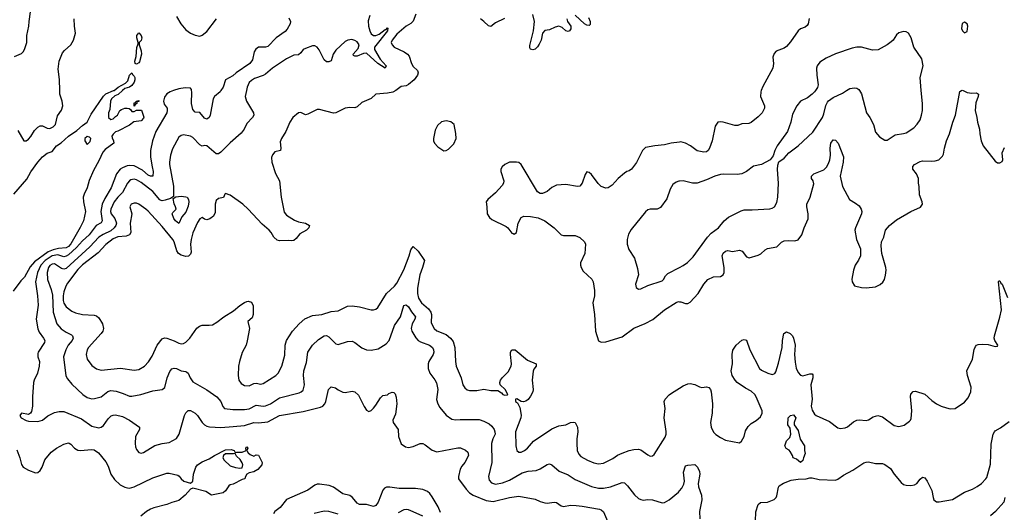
# Model space of a CAD drawing. Header units: inches. Extents: x 2001573 to 2220545, y 644482 to 846830.
# Tile 715 of 755: x 2144374 to 2152768, y 796404 to 800604. Entities that reach past the tile are written whole.
import ezdxf

# ---------------------------------------------------------------- set-up
doc = ezdxf.new("R2010")
doc.units = ezdxf.units.IN
doc.header["$MEASUREMENT"] = 0
for name, color, linetype in [('C1749', 7, 'Continuous'), ('C1759', 7, 'Continuous'), ('C1840', 7, 'Continuous'), ('C1850', 7, 'Continuous')]:
    doc.layers.add(name, color=color, linetype=linetype)

msp = doc.modelspace()

# ---------------------------------------------------------------- linework, layer by layer
at = {"layer": 'C1749', "color": 5}
for points, elevation in [([(2145250.5, 800000), (2145213.9, 799966.1), (2145185.4, 799954.6), (2145155.8, 799930), (2145149.1, 799910), (2145142.5, 799837.5), (2145130.5, 799809.5), (2145130.7, 799770), (2145150, 799753.4), (2145170, 799759.1), (2145190, 799779.1), (2145209, 799790), (2145229.2, 799830), (2145241, 799839), (2145270, 799850.7), (2145290.8, 799850.8), (2145307.1, 799847.1), (2145318.8, 799838.8), (2145330, 799822), (2145350, 799822), (2145370, 799834), (2145414, 799834), (2145432.3, 799772.3), (2145430, 799764), (2145410, 799740.9), (2145346.4, 799733.6), (2145310, 799705.2), (2145210, 799654), (2145190, 799649), (2145170.6, 799629.4), (2145161, 799610), (2145162, 799598), (2145174.8, 799570), (2145177.3, 799550), (2145103.5, 799496.5), (2145084.5, 799475.5), (2145050, 799400.7), (2145002.7, 799317.3), (2144966, 799234), (2144950.2, 799170), (2144923.8, 799116.2), (2144916.9, 799090), (2144919, 799050), (2144936.2, 798970), (2144917.6, 798890), (2144890, 798831.1), (2144810, 798693.7), (2144790, 798671.8), (2144770, 798659.9), (2144705.9, 798654.1), (2144658.4, 798641.6), (2144615.8, 798624.2), (2144501, 798539), (2144463.6, 798496.4), (2144414.8, 798410), (2144382.8, 798377.2), (2144318.6, 798290)], 220), ([(2144323.3, 799116.7), (2144436.1, 799243.9), (2144470, 799305.7), (2144529.8, 799390), (2144570, 799436.1), (2144610, 799467), (2144650, 799479.1), (2144688, 799530), (2144727, 799553), (2144790, 799611.7), (2144862, 799658), (2144910, 799702), (2144949.3, 799730), (2144982.6, 799797.4), (2145090, 799951.4), (2145110, 799971.2), (2145174.8, 800000)], 220), ([(2144358, 799658), (2144410, 799571), (2144430, 799570.8), (2144450, 799584.9), (2144470, 799608), (2144500.9, 799659.1), (2144530, 799688.5), (2144550, 799698.4), (2144570, 799698), (2144610, 799678.7), (2144630, 799677.4), (2144659.6, 799690), (2144679.1, 799710), (2144696.8, 799783.2), (2144730, 799834), (2144743, 799870), (2144736.3, 799910), (2144717.6, 799970), (2144716.5, 800000)], 240), ([(2145685.7, 800000), (2145657.2, 799990), (2145630, 799971.9), (2145610, 799944.8), (2145600.1, 799910), (2145605, 799885), (2145631.2, 799850), (2145632.7, 799830), (2145627.6, 799810), (2145536.3, 799650), (2145507.5, 799570), (2145490.2, 799490), (2145490.8, 799430.8), (2145502.6, 799350), (2145513, 799310), (2145510.4, 799270), (2145490.2, 799269.8), (2145470, 799278), (2145419.9, 799319.9), (2145350, 799357.8), (2145310, 799360.9), (2145290, 799357.6), (2145250, 799341.5), (2145231.5, 799328.5), (2145199, 799290), (2145154.5, 799170), (2145100.9, 799079.1), (2145077.5, 799030), (2145066.1, 798970), (2145077.5, 798890), (2145067.8, 798872.2), (2145026.3, 798850), (2144965.7, 798770), (2144910, 798719.9), (2144859.5, 798660.5), (2144790, 798600.7), (2144770, 798587.4), (2144750, 798582.3), (2144699.4, 798599.4), (2144650, 798591), (2144590.4, 798550), (2144554, 798510), (2144525.5, 798450), (2144508.4, 798370), (2144525.7, 798250), (2144531.8, 798170), (2144516.2, 798050), (2144529.4, 797969.4), (2144541.5, 797941.5), (2144578.7, 797890), (2144588.4, 797870), (2144586.6, 797853.4), (2144532.4, 797770), (2144530, 797758), (2144530.4, 797730), (2144542, 797690), (2144541.1, 797650), (2144527, 797590), (2144496.5, 797530), (2144491.6, 797510), (2144482.3, 797390), (2144483.8, 797310), (2144474.9, 797265.1), (2144466, 797250), (2144450, 797237.2), (2144390, 797248.7), (2144376, 797230), (2144386, 797210), (2144430, 797187.7), (2144450, 797182), (2144530, 797179.3), (2144569, 797190), (2144614.1, 797225.9), (2144670, 797254.6), (2144710, 797263.6), (2144750, 797263.2), (2144901.2, 797201.2), (2144990, 797138.6), (2145050, 797123.9), (2145070, 797129.1), (2145090, 797143.1), (2145130, 797201.3), (2145153.6, 797226.4), (2145170, 797233.7), (2145190, 797234.3), (2145250, 797219.7), (2145310.5, 797190), (2145396.3, 797130), (2145395.5, 797110), (2145362.4, 797050), (2145357.6, 796990), (2145361.4, 796961.4), (2145370, 796938.8), (2145390, 796914), (2145410, 796907.3), (2145430, 796913), (2145525.9, 796974.1), (2145587.8, 796992.2), (2145650, 797000.3), (2145710, 797033.1), (2145734.1, 797070), (2145779.8, 797230), (2145790, 797252.7), (2145810, 797272.7), (2145830, 797272.2), (2145870, 797248.9), (2145890, 797228.5), (2145930, 797168.7), (2145950, 797148.8), (2145970, 797137.4), (2145992.4, 797132.4), (2146088.4, 797128.4), (2146194.5, 797134.5), (2146290, 797144.8), (2146370, 797170.8), (2146410, 797167.8), (2146490, 797176.6), (2146589.9, 797230.1), (2146790, 797263.2), (2146940, 797300), (2146958.9, 797310), (2146975.3, 797330), (2146983.8, 797350), (2147007.4, 797452.6), (2147030, 797474.4), (2147066.1, 797466.1), (2147090, 797448.2), (2147130, 797428.2), (2147150, 797426), (2147210, 797435.8), (2147230.3, 797430.3), (2147262.3, 797402.3), (2147310, 797306.8), (2147330, 797276), (2147350, 797262.8), (2147370, 797273.4), (2147390, 797292.4), (2147410, 797316.4), (2147450, 797380.4), (2147470, 797400.4), (2147510, 797407), (2147522.6, 797417.4), (2147550, 797428.5), (2147564.9, 797424.9), (2147574.4, 797414.4), (2147584.9, 797384.9), (2147589.4, 797330), (2147578.7, 797241.3), (2147555.3, 797190), (2147559.5, 797170), (2147601, 797110), (2147603.8, 797050), (2147626.9, 796986.9), (2147663.8, 796963.8), (2147690, 796957), (2147730, 796964.9), (2147787.9, 796992), (2147810, 796990.2), (2147830, 796979.6), (2147890, 796932.7), (2147930, 796919.7), (2148110, 796955.2), (2148133, 796953), (2148174.5, 796934.5), (2148195.9, 796915.9), (2148199.7, 796890), (2148170.2, 796830), (2148142.8, 796797.2), (2148130, 796771.6), (2148114, 796710), (2148116.5, 796690), (2148180.8, 796600.8), (2148209.6, 796569.6), (2148239.5, 796550), (2148350, 796504.5), (2148410, 796497.4), (2148549.2, 796529.2), (2148630, 796540.7), (2148770, 796516.9), (2148810, 796496.5), (2148850, 796485.2), (2148870, 796483.6), (2148931.6, 796491.5), (2148950, 796486.7), (2148990, 796458.4), (2149010, 796454), (2149070, 796464.6), (2149117.4, 796462.6), (2149170, 796457.6), (2149318, 796430), (2149330, 796425.5), (2149350, 796407.3), (2149385.5, 796330)], 240), ([(2146307.6, 800000), (2146296.5, 799950), (2146308, 799910), (2146366.5, 799810), (2146371.3, 799788.7), (2146360.4, 799770), (2146310, 799718.4), (2146287.5, 799670), (2146263.3, 799636.7), (2146170, 799554.9), (2146090, 799473.6), (2146070, 799461.6), (2146050, 799459.9), (2145970, 799528.5), (2145950, 799531.1), (2145930, 799526), (2145910, 799537.7), (2145850, 799599.8), (2145830, 799611.9), (2145770, 799621.3), (2145750, 799618), (2145730, 799602.9), (2145678, 799502), (2145661.2, 799450), (2145651, 799390), (2145651.1, 799368.9), (2145685.2, 799185.2), (2145684.5, 799095.5), (2145660, 799080), (2145615, 799065), (2145590, 799059), (2145581.6, 799061.6), (2145568.3, 799068.4), (2145510, 799138.3), (2145410, 799217.3), (2145370, 799239.4), (2145350, 799244.6), (2145321.3, 799238.7), (2145309.2, 799230.8), (2145294.4, 799210), (2145250.1, 799130), (2145210.1, 799090), (2145178.6, 799050), (2145150.7, 798990), (2145148.1, 798970), (2145154.6, 798950), (2145185.7, 798910), (2145198.4, 798870), (2145194.1, 798850), (2145180.3, 798830), (2145150, 798804.2), (2145085.9, 798774.1), (2145050, 798749.4), (2144972, 798668), (2144770, 798483), (2144750, 798476.9), (2144730, 798481.8), (2144670, 798523.4), (2144650, 798521.2), (2144630, 798507.4), (2144619.1, 798490), (2144608.3, 798450), (2144610.1, 798390.1), (2144643.6, 798303.6), (2144654.8, 798254.8), (2144660.8, 798110), (2144690, 798010.4), (2144728.4, 797968.4), (2144770, 797940.5), (2144817, 797917), (2144824.2, 797910), (2144830.1, 797890.1), (2144821.9, 797870), (2144788.9, 797830), (2144766.4, 797790), (2144748.5, 797730), (2144767.2, 797567.2), (2144781.3, 797541.3), (2144818, 797498), (2144912.2, 797410), (2144950, 797383.1), (2144990, 797372.9), (2145013.4, 797373.4), (2145070, 797389.2), (2145126.9, 797433.1), (2145150, 797441.7), (2145196, 797436), (2145257.9, 797417.9), (2145310, 797394.7), (2145330, 797393.4), (2145407.4, 797407.4), (2145510, 797440.7), (2145589.7, 797450.3), (2145611.9, 797468.1), (2145632.7, 797550), (2145655.2, 797604.8), (2145670, 797626.7), (2145690, 797633.4), (2145710, 797629), (2145750, 797610.3), (2145790, 797605.7), (2145799.1, 797599.1), (2145810, 797590.3), (2145827.8, 797550), (2145850, 797517.2), (2145970, 797447.5), (2146054, 797390), (2146089, 797350), (2146105.9, 797305.9), (2146120.7, 797290), (2146190, 797279.7), (2146290, 797281.4), (2146330, 797287.1), (2146390, 797317), (2146450, 797308.8), (2146470, 797312.7), (2146511.2, 797330), (2146590, 797379.3), (2146756.2, 797423.8), (2146773.2, 797430), (2146790, 797446.8), (2146801.6, 797490), (2146795, 797570), (2146796.4, 797610), (2146819.8, 797680.2), (2146831.6, 797768.4), (2146870, 797830.3), (2146921.3, 797878.7), (2146970, 797908.5), (2146990, 797910.3), (2147010, 797900.3), (2147070, 797840.3), (2147090, 797835.6), (2147170, 797861.3), (2147210, 797862), (2147232.4, 797852.4), (2147290, 797806.4), (2147330, 797788.7), (2147370, 797786.4), (2147430, 797799.3), (2147499.1, 797840.9), (2147525.1, 797870), (2147570, 797997.6), (2147620.2, 798070), (2147650, 798166.7), (2147670, 798173.6), (2147690, 798156.9), (2147713.3, 798113.3), (2147749.3, 798070), (2147743.5, 798050), (2147719, 798010), (2147712.3, 797972.3), (2147718, 797950), (2147750, 797892.9), (2147770, 797870.2), (2147790, 797856.3), (2147869.3, 797829.3), (2147893.4, 797810), (2147902.6, 797790), (2147904.6, 797770), (2147898.3, 797750), (2147863.2, 797690), (2147857.3, 797670), (2147855.6, 797630), (2147870.3, 797590), (2147913.9, 797533.9), (2147928, 797508), (2147940.3, 797450), (2147926.7, 797366.7), (2147938, 797330), (2147957, 797297), (2148011.2, 797231.2), (2148059, 797199), (2148090, 797192.9), (2148130, 797196.9), (2148290, 797196.5), (2148330, 797182.6), (2148377.5, 797157.5), (2148398.1, 797138.1), (2148418, 797110), (2148425.7, 797090), (2148426.4, 797070), (2148407.7, 797030), (2148396.5, 796990), (2148398.5, 796830), (2148371.5, 796710), (2148377.8, 796677.8), (2148396.2, 796656.2), (2148430, 796645.4), (2148490, 796654.7), (2148550, 796677.8), (2148659.2, 796740.8), (2148710, 796754.3), (2148778.2, 796761.8), (2148810, 796775.3), (2148870, 796811.8), (2148890, 796817.6), (2148910, 796808.4), (2148974.6, 796754.6), (2149050, 796722.4), (2149110, 796683.5), (2149250, 796622.9), (2149310, 796610.1), (2149350.6, 796609.4), (2149410, 796621.8), (2149510, 796659.5), (2149530, 796655.8), (2149556.5, 796630), (2149614.5, 796554.5), (2149650, 796523.1), (2149670, 796512.2), (2149690, 796506.7), (2149730, 796513.4), (2149770, 796511.6), (2149850, 796486), (2149870, 796488.4), (2149910, 796511.5), (2149990, 796577.4), (2150000, 796588.2)], 260), ([(2147580.8, 800000), (2147580.3, 799999.7), (2147554, 799986), (2147510, 799977.2), (2147410.3, 799969.7), (2147370, 799932.3), (2147290, 799898.4), (2147250, 799861.3), (2147230, 799852.8), (2147190, 799855.1), (2147150, 799850.8), (2147070, 799811), (2147050, 799808.5), (2146930, 799839.7), (2146910, 799839.7), (2146830, 799798), (2146810, 799792.3), (2146772.4, 799812.4), (2146750, 799809.7), (2146703.1, 799770), (2146678.3, 799730), (2146644, 799650), (2146605.3, 799590), (2146596.1, 799563.9), (2146600.9, 799510), (2146596.3, 799490), (2146550, 799477.6), (2146528.4, 799451.6), (2146520.7, 799430), (2146522.6, 799390), (2146554.2, 799294.2), (2146590.2, 799230), (2146604.2, 799090), (2146630, 798963), (2146650, 798938.4), (2146716.2, 798896.2), (2146750, 798882), (2146812, 798870), (2146846, 798850), (2146838.8, 798830), (2146818.8, 798810), (2146762.8, 798777.2), (2146730, 798738), (2146710, 798722), (2146690, 798718), (2146662.7, 798722.7), (2146590, 798718.9), (2146570, 798724.7), (2146539.7, 798750), (2146518.7, 798790), (2146502.4, 798810), (2146441.4, 798861.4), (2146321, 798990), (2146275.6, 799030), (2146170, 799107.1), (2146130, 799122.7), (2146123.4, 799116.6), (2146111.8, 799088.2), (2146070, 799079.7), (2146050, 799063.7), (2146039.6, 799030), (2146041.1, 798958.9), (2146026, 798930), (2145995.1, 798904.9), (2145970, 798897.4), (2145950, 798902.4), (2145930, 798917), (2145910, 798905.6), (2145890, 798875.6), (2145850, 798788), (2145835.2, 798730), (2145830.1, 798690), (2145836.9, 798623.1), (2145830, 798605.2), (2145812.2, 798587.8), (2145790, 798585.6), (2145750, 798595.8), (2145728.4, 798610), (2145714.3, 798634.3), (2145692.2, 798710), (2145680.7, 798730), (2145590, 798840.3), (2145470, 798970.9), (2145450, 798989.7), (2145389.2, 799030), (2145370, 799040.7), (2145350, 799040.7), (2145324, 799030), (2145313.4, 799010), (2145329.1, 798949.1), (2145317, 798870), (2145321.5, 798790), (2145311.8, 798770), (2145282.6, 798757.4), (2145210, 798753.4), (2145170, 798735.6), (2145110, 798686.3), (2145044.6, 798615.4), (2144910, 798515.4), (2144870, 798474.6), (2144781.2, 798358.8), (2144766.6, 798333.4), (2144750, 798282.9), (2144744.2, 798250), (2144744.5, 798210), (2144750, 798186.3), (2144770, 798157.1), (2144819.7, 798119.7), (2144850, 798104.7), (2144910, 798091), (2145010, 798084.2), (2145030, 798078.5), (2145050, 798061.3), (2145079.1, 798010), (2145089.1, 797970), (2145082.4, 797950), (2145070.1, 797929.9), (2144961.5, 797810), (2144949.1, 797790), (2144940.2, 797750), (2144950.3, 797710), (2144990, 797655.3), (2145030, 797628.9), (2145070, 797616.9), (2145233.3, 797633.3), (2145350, 797617.4), (2145390, 797622.3), (2145437.6, 797650), (2145472.5, 797687.5), (2145504.1, 797735.9), (2145546.8, 797830), (2145590, 797882), (2145610, 797891.6), (2145630, 797890.2), (2145690, 797866.9), (2145730, 797845.8), (2145750, 797840.8), (2145770, 797842.3), (2145790, 797855.2), (2145826.2, 797890), (2145885.4, 797974.6), (2145907.8, 797992.2), (2145930, 797999), (2145990, 797998.4), (2146016.9, 798003.1), (2146055.7, 798024.3), (2146113.5, 798070), (2146197.6, 798122.4), (2146250, 798167.3), (2146290, 798192.2), (2146310, 798202.4), (2146323.4, 798203.4), (2146350, 798196.3), (2146364.4, 798164.4), (2146365.8, 798090), (2146357.1, 798062.9), (2146320.4, 798030), (2146332.1, 797970), (2146313.3, 797866.7), (2146304.9, 797830), (2146272.3, 797767.7), (2146248.8, 797688.8), (2146240.3, 797650), (2146236.5, 797570), (2146242.3, 797530), (2146261.7, 797501.7), (2146290, 797484.4), (2146330, 797483.6), (2146370, 797502.4), (2146390, 797504.2), (2146430, 797497.6), (2146450, 797502), (2146556.9, 797570), (2146577.4, 797590), (2146609.7, 797650), (2146634.9, 797745.1), (2146638.8, 797830), (2146649.8, 797870), (2146700.5, 797950), (2146756.4, 798010), (2146806.3, 798053.7), (2146870, 798082), (2146950, 798091.6), (2147030, 798116.1), (2147090, 798122.6), (2147170, 798161.6), (2147210, 798163.8), (2147270, 798156.9), (2147370, 798130.3), (2147390, 798130.3), (2147410, 798136.9), (2147426.3, 798150), (2147502, 798270), (2147570, 798331.8), (2147590, 798358), (2147650, 798470.3), (2147695.3, 798590), (2147710, 798642.8), (2147730, 798670.8), (2147770.3, 798630), (2147825.5, 798550), (2147809.2, 798490), (2147785.5, 798430), (2147764.7, 798315.3), (2147765.7, 798270), (2147775.3, 798230), (2147800.2, 798190), (2147858, 798138), (2147878.3, 798110), (2147884.1, 798090), (2147880.9, 798020.9), (2147906.5, 797970), (2147931.7, 797951.7), (2148010, 797921), (2148048, 797888), (2148070, 797860.3), (2148082.5, 797810), (2148088.5, 797690), (2148096, 797650), (2148138.8, 797550), (2148152.2, 797492.2), (2148170, 797464.4), (2148190, 797448.8), (2148210, 797443.1), (2148270, 797442.8), (2148330, 797452.9), (2148390, 797442.4), (2148450, 797443.2), (2148481.9, 797421.9), (2148491.8, 797410), (2148510, 797401.6), (2148534.2, 797405.8), (2148536.3, 797410), (2148511.7, 797451.7), (2148471.6, 797490), (2148467.8, 797510), (2148474.5, 797530), (2148490, 797553.8), (2148537.8, 797602.2), (2148563.6, 797650), (2148565.6, 797670), (2148557.6, 797750), (2148558.7, 797770), (2148569.9, 797790.1), (2148599.1, 797790), (2148702.5, 797702.5), (2148777.3, 797670), (2148778, 797650), (2148756.7, 797623.3), (2148752.1, 797607.9), (2148742.6, 797530), (2148751.9, 797450), (2148747.9, 797430), (2148730, 797395.1), (2148710, 797367.4), (2148690, 797351.2), (2148670, 797345.1), (2148648.3, 797348.3), (2148611, 797371), (2148602, 797370), (2148601.1, 797350), (2148616.7, 797336.7), (2148637, 797297), (2148648.1, 797231.9), (2148646.3, 797210), (2148602, 797090), (2148602.8, 796970), (2148613, 796930), (2148630, 796916.4), (2148650, 796918), (2148677, 796930), (2148703.6, 796950), (2148755.6, 797010), (2148910, 797115.6), (2148970, 797142), (2149029.8, 797150.2), (2149070, 797170.3), (2149094.2, 797174.2), (2149110.7, 797170), (2149130.2, 797130.2), (2149132.2, 797090), (2149124.5, 797030), (2149124.5, 796990), (2149127.6, 796930), (2149139.9, 796899.9), (2149159.4, 796879.4), (2149213.4, 796850), (2149270, 796826.3), (2149310, 796816.5), (2149350, 796824.6), (2149430, 796862), (2149469.9, 796890.1), (2149510, 796909.2), (2149570, 796930.2), (2149610, 796938.5), (2149650, 796942.3), (2149670, 796937.4), (2149730, 796893), (2149750, 796884), (2149770, 796886.8), (2149783.2, 796896.8), (2149876.3, 797043.7), (2149885.1, 797070), (2149886.3, 797093.7), (2149869.8, 797210), (2149875.6, 797290), (2149869.6, 797350), (2149877, 797370), (2149910, 797406.4), (2149930, 797420.3), (2150000, 797463.5)], 280), ([(2146089.1, 800000), (2146082, 799990), (2146034.9, 799950), (2146024.2, 799930), (2145998.5, 799790), (2145990.3, 799770), (2145978.4, 799761.6), (2145970, 799757.4), (2145950, 799765.7), (2145910, 799813.3), (2145870, 799814.7), (2145850, 799838.4), (2145839.2, 799890), (2145842.2, 799990), (2145840.2, 800000)], 240), ([(2150000, 799560.8), (2149927.8, 799552.2), (2149870, 799535.8), (2149790, 799529.7), (2149710, 799514.7), (2149684.2, 799490), (2149633.5, 799386.5), (2149590, 799329.4), (2149570, 799315.1), (2149550, 799309.6), (2149530, 799297), (2149474.9, 799250), (2149426.4, 799193.6), (2149390, 799171.6), (2149370, 799167.8), (2149330, 799182.9), (2149306.3, 799206.3), (2149250, 799284), (2149230, 799302), (2149210, 799308), (2149195.3, 799284.7), (2149170.7, 799210), (2149150, 799185.2), (2149130, 799182.7), (2149030, 799199.6), (2148950, 799194), (2148910, 799173.6), (2148870, 799138), (2148830, 799120.9), (2148810, 799120.9), (2148790, 799135.1), (2148649.5, 799370), (2148630, 799385.6), (2148610, 799389.6), (2148550, 799388.4), (2148510, 799369.7), (2148487.6, 799350), (2148476.9, 799330), (2148474.9, 799310), (2148501.7, 799230), (2148498.7, 799210), (2148488.1, 799191.9), (2148430, 799128), (2148364.9, 799070), (2148350.6, 799050), (2148358, 799010), (2148359.5, 798950), (2148378, 798918), (2148400.4, 798900.4), (2148521.4, 798841.4), (2148535.5, 798830), (2148570, 798784), (2148579.9, 798779.9), (2148590, 798776.3), (2148610, 798791), (2148623.5, 798870), (2148650, 798916.3), (2148671, 798929), (2148730, 798927), (2148795.4, 798915.4), (2148850.1, 798890.1), (2148930.2, 798830.2), (2148990, 798768.9), (2149010, 798763.6), (2149110, 798763.2), (2149150, 798746), (2149190.2, 798710.2), (2149198, 798690), (2149192, 798610), (2149156.5, 798530), (2149154.9, 798510), (2149160.3, 798490), (2149179.1, 798459.1), (2149251.5, 798391.5), (2149263.1, 798370), (2149275.8, 798295.8), (2149273.1, 798250), (2149261.7, 798190), (2149275.3, 798090), (2149284, 797950), (2149310, 797867.3), (2149330, 797855.5), (2149370, 797857.1), (2149510, 797900.9), (2149610, 797975.2), (2149707.2, 798012.8), (2149770.7, 798049.3), (2149870.5, 798129.5), (2149970, 798193.2), (2149990, 798200.2), (2150000, 798199.6)], 320), ([(2150000, 799228.1), (2149992.3, 799227.7), (2149970, 799218.4), (2149942.3, 799197.7), (2149919.9, 799160.1), (2149890, 799076), (2149835.8, 799004.2), (2149810, 798989.6), (2149750, 798989.3), (2149730, 798982.7), (2149710, 798966.6), (2149586, 798814), (2149563.7, 798776.3), (2149552.8, 798730), (2149552.8, 798690), (2149566.2, 798646.2), (2149615.3, 798570), (2149641.7, 798481.7), (2149650.4, 798430), (2149623, 798350), (2149630, 798321), (2149650, 798308), (2149670, 798310.6), (2149730, 798337.1), (2149850, 798379.1), (2149862.7, 798390), (2149879.1, 798420.9), (2149898.7, 798441.3), (2150000, 798492.3)], 340), ([(2144350, 796936.4), (2144376.9, 796870), (2144390, 796810.6), (2144405.3, 796790), (2144450, 796762.6), (2144510, 796740.2), (2144530, 796744.4), (2144550, 796760.3), (2144565.5, 796790), (2144587.7, 796852.3), (2144642.6, 796917.4), (2144687.5, 796952.5), (2144750, 796984), (2144790, 796997), (2144795.1, 796995.1), (2144810, 796986.4), (2144841.7, 796950), (2144870, 796935), (2144890, 796932.1), (2144990, 796939.2), (2145010, 796935.8), (2145044.9, 796910), (2145110, 796834), (2145130, 796796.3), (2145152.3, 796730), (2145183.8, 796683.8), (2145230, 796639.6), (2145270, 796618.5), (2145292.4, 796612.4), (2145310, 796611.3), (2145350, 796622.6), (2145510, 796697.3), (2145630, 796736.9), (2145650, 796737.7), (2145721.3, 796721.3), (2145733.7, 796713.7), (2145750.8, 796690), (2145774.8, 796670), (2145830, 796652), (2145849.6, 796670), (2145856.3, 796730), (2145875.1, 796790), (2145889.2, 796810), (2145930, 796835.5), (2145990, 796859.1), (2146034, 796890), (2146130, 796938), (2146178.5, 796938.5), (2146202, 796930), (2146210, 796914), (2146222, 796918), (2146270, 796916), (2146306, 796930), (2146302, 796950), (2146310, 796962), (2146318, 796950), (2146312, 796930), (2146322, 796910), (2146338, 796898), (2146370, 796882), (2146390, 796894), (2146410, 796890.6), (2146442.8, 796830), (2146438.8, 796810), (2146404.7, 796770), (2146370, 796749.2), (2146330, 796741.2), (2146311.3, 796730), (2146298, 796710), (2146294, 796690), (2146270, 796684), (2146194.4, 796645.6), (2146170, 796639), (2146158, 796630), (2146130, 796588.7), (2146110, 796569), (2146010, 796549.3), (2145961.7, 796581.7), (2145850, 796608.9), (2145830, 796601.4), (2145786, 796550), (2145730, 796503.9), (2145670, 796486.8), (2145630, 796469.8), (2145518.6, 796441.4), (2145490.1, 796429.9), (2145456.4, 796410), (2145406, 796370)], 220), ([(2147962.1, 796402.1), (2147943.2, 796450), (2147890, 796537.4), (2147870, 796564.1), (2147850, 796581.5), (2147810, 796598.7), (2147748.4, 796608.4), (2147610, 796608.4), (2147530, 796619.5), (2147502.4, 796617.6), (2147484.6, 796610), (2147470, 796594.3), (2147430, 796489.7), (2147410, 796463), (2147390, 796454), (2147330, 796472), (2147270, 796469.8), (2147250, 796481.1), (2147211.1, 796531.1), (2147190, 796546.4), (2147130, 796562), (2147050, 796619.8), (2147012.2, 796632.2), (2146930, 796644.8), (2146910, 796644.5), (2146890, 796636.4), (2146830, 796592.4), (2146650, 796513.6), (2146594, 796446), (2146549.4, 796410.6), (2146537.2, 796390)], 240), ([(2147090, 796389.8), (2147010, 796411), (2146970, 796413.1), (2146884.6, 796395.4)], 260), ([(2147811.6, 796370), (2147730, 796409.7), (2147690, 796424), (2147670, 796428.3), (2147650, 796425.7), (2147599.6, 796400.4)], 260)]:
    msp.add_lwpolyline(points, dxfattribs=dict(at, elevation=elevation))
for points, elevation in [([(2145350, 799868), (2145350, 799894), (2145362, 799898), (2145366, 799910), (2145390, 799914), (2145390, 799908), (2145374, 799906), (2145371.6, 799888.4), (2145358, 799882)], 220), ([(2148010, 799741.6), (2147970, 799733.3), (2147937, 799703), (2147917.6, 799662.4), (2147902.6, 799590), (2147903.1, 799570), (2147911.6, 799551.5), (2147939.9, 799519.9), (2147990, 799484.9), (2148010, 799488), (2148030, 799500.3), (2148075.2, 799544.8), (2148096.5, 799590), (2148093.4, 799633.4), (2148079.5, 799710), (2148050, 799734)], 320), ([(2144950, 799606.9), (2144930.3, 799590), (2144929.3, 799570.7), (2144950, 799540.4), (2144975.5, 799564.5), (2144981.3, 799590), (2144970, 799603.6)], 220), ([(2145730, 798867.6), (2145703, 798890), (2145688.2, 798910), (2145674, 798950), (2145679, 798961), (2145708.7, 798990), (2145704, 799010), (2145690, 799034), (2145681.6, 799078.4), (2145705.6, 799094.4), (2145750, 799098.9), (2145790, 799094.6), (2145800.7, 799090), (2145814.6, 799070), (2145816, 799050), (2145810, 799015.3), (2145790, 798963.7), (2145757.4, 798922.6)], 260), ([(2146210, 796906), (2146198, 796902), (2146130, 796902.7), (2146111, 796890), (2146107.3, 796870), (2146116.3, 796850), (2146170, 796801), (2146213.2, 796786.8), (2146250, 796781), (2146270, 796784.7), (2146275.3, 796810), (2146270, 796826), (2146254.6, 796854.6), (2146223.1, 796883.1)], 220)]:
    msp.add_lwpolyline(points, close=True, dxfattribs=dict(at, elevation=elevation))
at = {"layer": 'C1759', "color": 5}
for points, elevation in [([(2150000, 798492.3), (2150030, 798507.4), (2150066.9, 798533.1), (2150116.4, 798583.6), (2150237.4, 798750), (2150270, 798783.1), (2150331.5, 798830), (2150379.7, 798890), (2150418.2, 798921.8), (2150525.2, 798974.8), (2150550, 798982.3), (2150618, 798982), (2150770, 798992.4), (2150790, 798996.4), (2150809.4, 799010), (2150830, 799046.8), (2150837.2, 799090), (2150843.5, 799210), (2150833.3, 799326.7), (2150836.6, 799363.4), (2150846.8, 799393.2), (2150890, 799424.9), (2150932.3, 799467.7), (2151009.5, 799530), (2151135.8, 799644.2), (2151217.7, 799770), (2151230, 799801), (2151246.1, 799873.9), (2151259.7, 799900.3), (2151268.3, 799911.7), (2151310, 799941.3), (2151390, 799978.4), (2151422.4, 800000)], 340), ([(2151157.4, 800000), (2151150.6, 799990), (2151130, 799969.3), (2151090, 799938), (2151030.4, 799909.6), (2150999.3, 799870), (2150961.4, 799798.6), (2150948.4, 799730), (2150918.4, 799650), (2150830.4, 799530), (2150810.5, 799490), (2150797.5, 799442.5), (2150770.6, 799409.4), (2150698, 799370), (2150630, 799355.1), (2150570, 799309.6), (2150530, 799291.2), (2150490, 799284.7), (2150370, 799286.3), (2150350, 799283), (2150301, 799270), (2150230, 799238.3), (2150150, 799211.1), (2150110, 799211.1), (2150030, 799229.6), (2150000, 799228.1)], 340), ([(2150000, 798199.6), (2150010, 798199), (2150050, 798183.7), (2150070, 798183.1), (2150090, 798195.3), (2150158.7, 798270), (2150206.2, 798350), (2150239.7, 798390), (2150290, 798412.6), (2150350, 798414), (2150372.2, 798427.7), (2150380.5, 798450), (2150380.8, 798490), (2150362.9, 798590), (2150370, 798612.2), (2150390, 798630.3), (2150410, 798635.2), (2150450, 798628), (2150510, 798640.3), (2150532, 798632), (2150570, 798582.4), (2150594, 798574), (2150670, 798597.2), (2150691.5, 798608.5), (2150730, 798642.7), (2150750, 798653.8), (2150830, 798668.8), (2150870, 798708), (2150890, 798718.4), (2150930, 798722.4), (2150982, 798718), (2151010, 798727.3), (2151042.9, 798770), (2151061.6, 798830), (2151094.9, 798905.1), (2151094.7, 798950), (2151083.6, 799010), (2151085.6, 799030), (2151114.3, 799090), (2151143.3, 799203.3), (2151137.6, 799230), (2151124.7, 799250), (2151123, 799270), (2151142.9, 799290), (2151230, 799323.5), (2151253.4, 799346.6), (2151270, 799377.6), (2151280.2, 799410), (2151285, 799450), (2151283.9, 799510), (2151290, 799552.4), (2151310, 799580.9), (2151330, 799578.3), (2151350.8, 799550.8), (2151396, 799436), (2151393.2, 799390), (2151369, 799270), (2151390, 799180.7), (2151447.3, 799070), (2151500.3, 799040.3), (2151530, 799016.3), (2151548, 798990), (2151553.4, 798970), (2151550.5, 798950), (2151498.3, 798830), (2151493.7, 798810), (2151508.2, 798730), (2151543.1, 798650), (2151541.3, 798590), (2151526.4, 798553.6), (2151497.6, 798510), (2151483.7, 798470), (2151468.4, 798391.6), (2151470.7, 798370), (2151490, 798336), (2151550, 798321), (2151590, 798317.3), (2151670, 798326), (2151710, 798345.5), (2151732.9, 798367.1), (2151746.6, 798390), (2151754.9, 798425.1), (2151760.5, 798470), (2151758, 798490), (2151725.1, 798610), (2151717.2, 798677.3), (2151722, 798710), (2151742.2, 798750), (2151756, 798810), (2151790, 798848.8), (2151850, 798896.5), (2151970, 798968.5), (2152053.8, 799006.2), (2152069.3, 799030), (2152066.6, 799050), (2152045.6, 799110), (2152043.2, 799183.2), (2152036, 799210), (2152035.1, 799250), (2152020.5, 799290), (2151989.6, 799330), (2151986.9, 799353.1), (2152001.2, 799370), (2152050, 799395.5), (2152070, 799399.5), (2152150, 799397.6), (2152178.9, 799401.1), (2152210, 799410.5), (2152240.8, 799439.2), (2152250, 799458), (2152258, 799510), (2152274.8, 799570), (2152301, 799630), (2152327.9, 799730), (2152351.3, 799788.7), (2152390, 799991), (2152403.8, 800000)], 320), ([(2150696.3, 800000), (2150692.3, 799990), (2150690.3, 799950), (2150722.8, 799870), (2150723.6, 799850), (2150703.6, 799810), (2150670, 799774.8), (2150611, 799729), (2150590, 799719.7), (2150530, 799717), (2150497, 799703), (2150470, 799701.3), (2150370, 799731.8), (2150350, 799734.5), (2150326, 799730), (2150304.2, 799695.8), (2150277, 799570), (2150255.8, 799510), (2150243.8, 799490), (2150230, 799477.6), (2150206.7, 799473.3), (2150150, 799487.1), (2150092, 799530), (2150050, 799552.8), (2150010, 799562), (2150000, 799560.8)], 320), ([(2151534.3, 800000), (2151551.8, 799971.8), (2151592.7, 799810), (2151621.6, 799770), (2151653, 799710), (2151670, 799644.7), (2151704.7, 799604.7), (2151750, 799577.3), (2151770, 799577.3), (2151836.6, 799623.4), (2151910, 799632.7), (2151930, 799639.6), (2151997.2, 799682.8), (2152026.4, 799713.6), (2152049.7, 799750), (2152063, 799790), (2152069.7, 799830), (2152069.7, 799889.7), (2152060.3, 800000)], 340), ([(2152417.9, 800000), (2152450, 799983.8), (2152490, 799978.4), (2152530, 799980.5), (2152546.8, 799970), (2152546, 799950), (2152524.2, 799895.8), (2152518.8, 799830), (2152534.7, 799770), (2152538.6, 799730), (2152557.3, 799670), (2152558.3, 799630), (2152570.9, 799570.9), (2152588, 799530), (2152690, 799397.1), (2152710, 799384.6), (2152730, 799383.1), (2152750, 799394.8), (2152755.4, 799410), (2152750.8, 799470), (2152770, 799514.4)], 320), ([(2150000, 797463.5), (2150030, 797482), (2150070, 797500.4), (2150090, 797503.8), (2150130, 797492.7), (2150170, 797472.7), (2150190, 797468.2), (2150230, 797472.7), (2150248.4, 797468.4), (2150263.8, 797450), (2150270.3, 797430), (2150280.8, 797330), (2150276.5, 797250), (2150263.7, 797170), (2150268.9, 797130), (2150290, 797088.4), (2150310, 797068.4), (2150350, 797040.7), (2150390, 797019.1), (2150510, 796998), (2150528, 797010), (2150549.2, 797050), (2150562.5, 797097.5), (2150585.4, 797134.6), (2150610, 797160.7), (2150653.1, 797186.9), (2150690, 797218.8), (2150703.6, 797250), (2150703.5, 797270), (2150653.2, 797390), (2150640.3, 797410), (2150610, 797437.1), (2150562.1, 797462.1), (2150491.3, 797510), (2150472.8, 797530), (2150448, 797570), (2150440.5, 797610), (2150451, 797669), (2150446.9, 797750), (2150453, 797787), (2150482.9, 797830), (2150530, 797872.2), (2150550, 797877.6), (2150570, 797870.5), (2150598.9, 797790), (2150681.3, 797630), (2150697.3, 797617.3), (2150753.4, 797590), (2150790, 797579), (2150798.4, 797581.6), (2150811.6, 797588.4), (2150819.5, 797600.5), (2150843.8, 797676.2), (2150873.8, 797810), (2150875.9, 797870), (2150888.3, 797930), (2150910, 797943.2), (2150942.3, 797930), (2150961.2, 797910), (2150971.7, 797890), (2150984.3, 797830), (2150980.1, 797750), (2150983.9, 797683.9), (2150993.2, 797633.2), (2151010, 797597.1), (2151030, 797574), (2151050, 797568.7), (2151110, 797584.9), (2151130, 797584.7), (2151135.9, 797575.9), (2151137.1, 797550), (2151117.4, 797490), (2151128.7, 797370), (2151121.6, 797310), (2151130, 797274.9), (2151150, 797240.4), (2151164.9, 797230), (2151279.2, 797179.2), (2151350, 797125.5), (2151370, 797119.3), (2151410, 797124.4), (2151430, 797132.4), (2151483.3, 797176.7), (2151510, 797190.4), (2151530, 797193.4), (2151590, 797187.6), (2151610, 797194), (2151650, 797218.7), (2151690, 797230.3), (2151730, 797218), (2151830, 797144.2), (2151870, 797136), (2151914.2, 797145.8), (2151960.1, 797179.9), (2151969.7, 797190.3), (2151974.7, 797205.2), (2151979.8, 797270), (2151967.9, 797392.1), (2151970, 797410.7), (2151990, 797435.3), (2152010, 797437), (2152090.3, 797410.2), (2152150, 797358.4), (2152190, 797330.4), (2152230, 797310.5), (2152274, 797294), (2152307.5, 797287.5), (2152350, 797290.7), (2152430, 797344), (2152459.5, 797380.5), (2152482.4, 797430), (2152484.2, 797470), (2152453, 797570), (2152449.7, 797610), (2152496.3, 797710), (2152510, 797792), (2152521.2, 797818.8), (2152529.6, 797830.4), (2152544.2, 797835.8), (2152581, 797839), (2152630, 797834), (2152690, 797819.1), (2152710, 797822), (2152712.1, 797827.9), (2152688.2, 797868.2), (2152681.4, 797890), (2152683.2, 797910), (2152730, 798068), (2152743.4, 798130), (2152717.2, 798370), (2152722, 798378), (2152730, 798379.1), (2152738.7, 798358.7), (2152750, 798348), (2152795.4, 798235.4)], 280), ([(2150646.6, 796330), (2150651.1, 796408.9), (2150668.5, 796471.5), (2150690, 796488.4), (2150750, 796490.3), (2150805.7, 796514.3), (2150822, 796530), (2150830, 796546), (2150842, 796618), (2150849.9, 796630.1), (2150886.1, 796653.9), (2150950, 796677.4), (2151010, 796687.2), (2151079, 796690), (2151110, 796698.8), (2151130, 796698.4), (2151190, 796683.8), (2151330, 796677.6), (2151350, 796686.4), (2151397.7, 796722.3), (2151476.2, 796763.8), (2151570, 796825.5), (2151590, 796832.7), (2151610, 796834.4), (2151670, 796821.6), (2151730, 796819.5), (2151750, 796812.2), (2151798, 796778), (2151828.5, 796728.5), (2151890, 796658), (2151910, 796642.4), (2151930, 796635.3), (2151970, 796631.8), (2152002, 796638), (2152020.9, 796650), (2152050, 796687.3), (2152070, 796704), (2152090, 796698.8), (2152110, 796670.8), (2152150.3, 796590), (2152160.3, 796530), (2152168.5, 796510), (2152190, 796494.4), (2152212.5, 796492.5), (2152325.7, 796514.3), (2152430, 796575.5), (2152497.7, 796602.3), (2152536.5, 796623.5), (2152573.6, 796650), (2152611.3, 796688.7), (2152617.7, 796702.3), (2152650, 796816), (2152654.9, 796985.1), (2152674, 797070), (2152684, 797090), (2152690, 797098), (2152736, 797124), (2152810, 797178)], 260), ([(2150000, 796588.2), (2150020.4, 796610), (2150036.1, 796643.9), (2150041.4, 796670), (2150033.6, 796746.4), (2150050, 796801), (2150070, 796806.8), (2150130, 796810.7), (2150152.7, 796790), (2150170, 796751), (2150172.8, 796730), (2150157.3, 796650), (2150161.2, 796621.2), (2150185.7, 796550), (2150188.4, 796511.6), (2150168.9, 796410), (2150171.6, 796350)], 260), ([(2152772, 796530), (2152764, 796490), (2152694.3, 796410), (2152650, 796375.3)], 260)]:
    msp.add_lwpolyline(points, dxfattribs=dict(at, elevation=elevation))
at = {"layer": 'C1759', "color": 5, "elevation": 260}
msp.add_lwpolyline([(2151030, 796828.7), (2150996.4, 796856.4), (2150968.9, 796868.9), (2150962, 796890), (2150942, 796922), (2150932.7, 796932.7), (2150907.5, 796947.5), (2150898, 796970), (2150910, 797014.8), (2150938.6, 797041.4), (2150949.2, 797070), (2150942, 797122), (2150924, 797150), (2150926, 797210), (2150946, 797230), (2150970, 797236), (2150990.3, 797210), (2150976, 797170), (2150978, 797150), (2151010, 797102), (2151026.8, 797026.8), (2151064.7, 796970), (2151064.7, 796930), (2151070, 796906), (2151054.8, 796870), (2151050, 796846)], close=True, dxfattribs=at)
at = {"layer": 'C1840', "color": 5}
for points, elevation in [([(2144329.6, 800290.4), (2144390, 800315.5), (2144404.5, 800330), (2144415.8, 800350), (2144436, 800410), (2144436.1, 800470), (2144453.3, 800550), (2144454.5, 800590), (2144467.4, 800670)], 260), ([(2144716.5, 800000), (2144713.1, 800093.1), (2144702.4, 800182.4), (2144709.6, 800250), (2144739.7, 800320.3), (2144757.4, 800342.6), (2144810, 800391), (2144832.3, 800430), (2144849.4, 800490), (2144840.7, 800550), (2144838, 800610)], 240), ([(2145710.8, 800630), (2145748.1, 800568.1), (2145790, 800518.1), (2145830, 800487.8), (2145870, 800471.9), (2145910, 800464.7), (2145930, 800471.1), (2145970, 800503.2), (2146051.3, 800610)], 240), ([(2146670, 800621.1), (2146683.5, 800590), (2146681.5, 800570), (2146655.3, 800524.7), (2146637.2, 800502.8), (2146560.2, 800450), (2146490, 800374.5), (2146470, 800369.2), (2146410.8, 800369.2), (2146386.4, 800353.6), (2146374.2, 800330), (2146358.6, 800261.4), (2146336.5, 800230), (2146219.1, 800150), (2146190, 800124.1), (2146129.4, 800090.6), (2146110.3, 800029.7), (2146089.1, 800000)], 240), ([(2147359.9, 800640.1), (2147345.2, 800594.8), (2147347.5, 800550), (2147360.2, 800510), (2147370, 800484.9), (2147389.3, 800469.3), (2147410.9, 800469.1), (2147440.1, 800479.9), (2147490, 800520.5), (2147498.9, 800521.1), (2147510, 800534.8), (2147512.5, 800532.5), (2147510, 800509.6), (2147398.7, 800370), (2147399, 800350), (2147447.6, 800267.6), (2147499.3, 800210), (2147491.3, 800190), (2147428.8, 800230), (2147330, 800317.4), (2147304.2, 800315.8), (2147250, 800292), (2147232.5, 800292.5), (2147220.1, 800300.1), (2147216, 800310), (2147260.8, 800359.2), (2147267.6, 800390), (2147250, 800415.3), (2147230, 800427.3), (2147205.8, 800434.2), (2147171.3, 800430), (2147150, 800417), (2147070, 800342.9), (2147047.2, 800310), (2147030, 800253.2), (2147010, 800244), (2146990, 800245.4), (2146970, 800260.7), (2146928.1, 800348.1), (2146910.8, 800370.8), (2146890, 800379.8), (2146870, 800380.4), (2146810, 800359.2), (2146791.1, 800348.9), (2146770, 800320.5), (2146750, 800305.1), (2146710, 800302.3), (2146650, 800271.1), (2146529.4, 800190.6), (2146470, 800138.8), (2146450, 800128.2), (2146376, 800104), (2146350, 800086.8), (2146331.8, 800068.2), (2146314.2, 800030), (2146307.6, 800000)], 260), ([(2147752, 800650), (2147728.1, 800591.9), (2147708.2, 800571.8), (2147670, 800548.2), (2147590, 800479.6), (2147549.2, 800430), (2147542.4, 800410), (2147548.3, 800388.4), (2147567.4, 800370), (2147650.8, 800330.8), (2147681.1, 800310), (2147694.4, 800294.4), (2147715.6, 800230), (2147730, 800206.3), (2147767, 800170), (2147771.4, 800151.4), (2147766.4, 800130), (2147736.3, 800090), (2147690, 800051.3), (2147670, 800041.6), (2147625.5, 800034.5), (2147580.8, 800000)], 280), ([(2148506.9, 800613.1), (2148430, 800578.4), (2148390, 800546.6), (2148370, 800552), (2148331.5, 800590), (2148302, 800610)], 280), ([(2149039.3, 800610), (2149043.8, 800590), (2149071.8, 800550), (2149072.8, 800527.3), (2149060.7, 800510), (2149050, 800503.6), (2149030, 800509.7), (2148998.7, 800538.7), (2148970, 800548.6), (2148939, 800541), (2148890, 800516.3), (2148850, 800512.6), (2148830.2, 800489.8), (2148819.6, 800430), (2148804.2, 800395.8), (2148790, 800372.7), (2148770, 800352.3), (2148750, 800347.3), (2148730, 800354), (2148724.2, 800364.2), (2148723, 800383), (2148755.8, 800510), (2148762.4, 800590), (2148750, 800648.7)], 280), ([(2149223.4, 800623.4), (2149236.4, 800590), (2149237.1, 800562.9), (2149230, 800554), (2149210, 800558.4), (2149190, 800569.7), (2149110, 800641.3)], 280), ([(2145174.8, 800000), (2145178.4, 800001.6), (2145213, 800030), (2145276.3, 800063.7), (2145296.2, 800083.8), (2145310, 800132), (2145330, 800151.3), (2145335.6, 800135.6), (2145350, 800123), (2145356.9, 800110), (2145356.9, 800090), (2145350, 800072.7), (2145330, 800042.7), (2145310, 800029.3), (2145270, 800018), (2145250.5, 800000)], 220), ([(2145840.2, 800000), (2145838.3, 800010), (2145830, 800018.9), (2145784.4, 800024.4), (2145730, 800015.5), (2145685.7, 800000)], 240)]:
    msp.add_lwpolyline(points, dxfattribs=dict(at, elevation=elevation))
at = {"layer": 'C1840', "color": 5, "elevation": 220}
msp.add_lwpolyline([(2145370, 800224.2), (2145359.3, 800230), (2145355.8, 800250), (2145366.2, 800290), (2145373.2, 800366.8), (2145383.1, 800396.9), (2145384, 800410), (2145371.8, 800450), (2145372, 800468), (2145390, 800490.7), (2145410, 800470.5), (2145414.7, 800450), (2145410, 800426), (2145394, 800410), (2145392.7, 800390), (2145410, 800338), (2145413.2, 800310), (2145395.8, 800244.2), (2145390, 800235.1)], close=True, dxfattribs=at)
at = {"layer": 'C1850', "color": 5}
for points, elevation in [([(2151105.2, 800614.8), (2151095.3, 800570), (2151086.8, 800553.2), (2151070, 800541.1), (2151030, 800526.6), (2151010.4, 800510), (2150945.6, 800414.4), (2150910, 800375.6), (2150890, 800362.4), (2150823.8, 800336.2), (2150804.9, 800315.1), (2150795.5, 800284.5), (2150800.4, 800230), (2150794, 800190), (2150710, 800034), (2150696.3, 800000)], 320), ([(2152060.3, 800000), (2152050.9, 800110), (2152077.2, 800210), (2152065.1, 800270), (2151995.8, 800370), (2151974.7, 800450), (2151950, 800489.5), (2151930, 800500.7), (2151910, 800503.6), (2151870, 800491.8), (2151850, 800476), (2151819.3, 800430), (2151803.7, 800416.3), (2151770, 800389.7), (2151691.6, 800348.5), (2151643.3, 800343.3), (2151550, 800369.6), (2151510, 800369.6), (2151470, 800360.7), (2151330, 800312.8), (2151250, 800276.9), (2151196.7, 800243.3), (2151172.4, 800210), (2151168.4, 800190), (2151170.4, 800130), (2151182.4, 800050), (2151174.7, 800025.3), (2151157.4, 800000)], 340), ([(2151422.4, 800000), (2151450, 800018.4), (2151490, 800023.8), (2151510, 800019.3), (2151528.8, 800008.8), (2151534.3, 800000)], 340), ([(2152403.8, 800000), (2152410, 800004), (2152417.9, 800000)], 320)]:
    msp.add_lwpolyline(points, dxfattribs=dict(at, elevation=elevation))
at = {"layer": 'C1850', "color": 5, "elevation": 340}
msp.add_lwpolyline([(2152430, 800584), (2152407.7, 800572.3), (2152404, 800530), (2152411.3, 800510), (2152430, 800491.3), (2152450, 800504.7), (2152458, 800550), (2152450, 800568.7)], close=True, dxfattribs=at)

doc.saveas('drawing.dxf')
